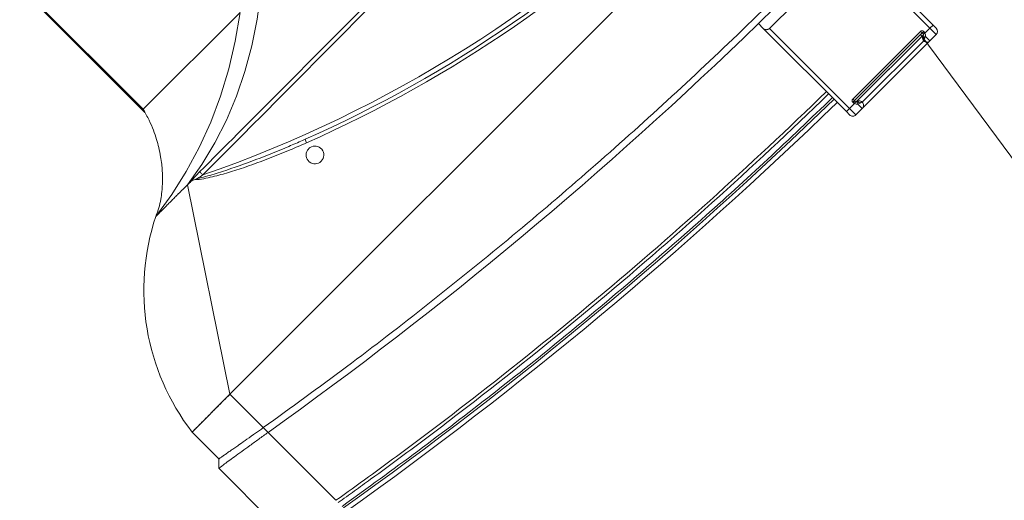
# Model space of a CAD drawing. Header units: millimetres. Extents: x -96593 to 66336, y -23969 to 7139.
# Tile 522 of 656: x -14579 to -14541, y -750 to -731. Entities that reach past the tile are written whole.
import ezdxf

# ---------------------------------------------------------------- set-up
doc = ezdxf.new("R2010")
doc.units = ezdxf.units.MM
doc.layers.add('mm_punktwstawienia', color=1, linetype='Continuous', lineweight=50)
doc.layers.add('mm_went_opis', color=7, linetype='Continuous', lineweight=15)

# ---------------------------------------------------------------- blocks, each defined once
blk = doc.blocks.new('W_Gorny')
at = {"color": 7, "linetype": 'Continuous', "lineweight": 13}
for p, q in [((170.301, 214.424), (170.301, 222.224)), ((170.348, 214.27), (170.348, 222.224)), ((170.301, 214.424), (164.149, 214.424)), ((171.301, 210.624), (171.195, 210.624)), ((176.601, 202.624), (171.301, 210.624)), ((166.115, 208.333), (166.237, 208.382)), ((166.223, 207.917), (166.379, 207.917)), ((176.601, 202.624), (114.001, 202.624)), ((176.601, 200.505), (176.601, 202.624)), ((176.601, 202.624), (179.001, 202.624)), ((179.001, 202.624), (179.001, 200.924)), ((179.301, 200.624), (179.001, 200.924)), ((176.601, 200.205), (176.601, 200.505)), ((179.301, 196.307), (179.301, 200.624)), ((176.601, 195.89), (176.601, 200.205)), ((148.051, 197.616), (148.051, 197.316)), ((142.551, 192.024), (142.551, 197.316)), ((148.051, 197.316), (148.051, 192.024)), ((142.751, 197.113), (142.751, 192.024)), ((147.851, 192.024), (147.851, 197.113)), ((176.601, 195.89), (176.601, 195.889)), ((142.751, 192.024), (142.551, 192.024)), ((142.551, 191.824), (142.551, 192.024)), ((142.751, 192.024), (143.069, 192.024)), ((142.751, 192.024), (142.751, 191.624)), ((143.051, 192.107), (143.051, 192.124)), ((143.151, 192.124), (143.051, 192.124)), ((143.151, 192.107), (143.051, 192.107)), ((143.151, 192.224), (147.451, 192.224)), ((143.151, 192.124), (143.151, 192.224)), ((143.151, 192.107), (143.151, 192.124)), ((147.451, 192.124), (143.151, 192.124)), ((143.151, 192.053), (143.151, 192.044)), ((147.436, 192.024), (143.151, 192.024)), ((143.151, 191.624), (143.151, 191.904)), ((143.218, 191.885), (143.151, 191.904)), ((143.2, 192.022), (143.201, 192.021)), ((144.53, 192.019), (144.53, 192.024)), ((144.551, 192.019), (144.551, 192.024)), ((144.919, 192.019), (144.919, 192.024)), ((145.326, 192.019), (145.326, 192.024)), ((145.326, 192.019), (145.342, 192.019)), ((145.342, 192.019), (145.342, 192.024)), ((145.343, 192.019), (145.389, 192.019)), ((146.051, 192.019), (146.051, 192.024)), ((146.073, 192.019), (146.073, 192.024)), ((147.401, 192.021), (147.403, 192.022)), ((147.451, 192.124), (147.451, 192.224)), ((147.451, 192.107), (147.451, 192.124)), ((147.451, 192.124), (147.551, 192.124)), ((147.451, 192.107), (147.551, 192.107)), ((147.451, 192.044), (147.451, 192.053)), ((147.451, 191.904), (147.451, 191.624)), ((147.533, 192.024), (147.851, 192.024)), ((147.551, 192.124), (147.551, 192.107)), ((148.051, 192.024), (147.851, 192.024)), ((147.851, 191.624), (147.851, 192.024)), ((148.051, 192.024), (148.051, 191.824)), ((143.151, 191.624), (142.751, 191.624)), ((147.451, 191.624), (143.151, 191.624)), ((143.351, 191.824), (147.251, 191.824)), ((147.851, 191.624), (147.451, 191.624))]:
    blk.add_line(p, q, dxfattribs=at)
at = {"color": 7, "linetype": 'Continuous', "lineweight": 13, "flags": 128}
for points in [[(162.844, 214.424), (163.828, 213.674), (164.84, 212.999), (165.875, 212.401), (166.93, 211.882), (168.004, 211.444), (169.092, 211.088), (170.193, 210.814), (171.301, 210.624)], [(173.301, 210.624), (172.102, 210.81), (170.911, 211.081), (169.734, 211.436), (168.572, 211.874), (167.429, 212.393), (166.309, 212.992), (165.215, 213.67), (164.149, 214.424)], [(170.497, 210.649), (170.497, 210.64), (170.497, 210.626), (170.497, 210.606), (170.497, 210.582), (170.497, 210.553), (170.497, 210.521), (170.497, 210.486), (170.497, 210.451)], [(173.301, 210.624), (173.301, 210.624)], [(143.069, 192.024), (143.081, 192.03), (143.092, 192.035), (143.103, 192.04), (143.114, 192.045), (143.124, 192.049), (143.132, 192.053), (143.14, 192.057), (143.147, 192.06)], [(143.218, 191.885), (143.226, 191.905), (143.233, 191.926), (143.236, 191.947), (143.238, 191.967), (143.236, 191.984), (143.233, 191.997), (143.226, 192.007), (143.218, 192.013)], [(147.385, 192.013), (147.376, 192.007), (147.37, 191.997), (147.366, 191.984), (147.365, 191.967), (147.366, 191.947), (147.37, 191.926), (147.376, 191.905), (147.385, 191.885)], [(147.456, 192.06), (147.463, 192.057), (147.47, 192.053), (147.479, 192.049), (147.489, 192.045), (147.499, 192.04), (147.51, 192.035), (147.522, 192.03), (147.533, 192.024)]]:
    blk.add_lwpolyline(points, dxfattribs=at)
at = {"color": 7, "linetype": 'Continuous', "lineweight": 13}
for centre, radius, start, end in [((145.301, 262.47), 57.8, 244.15669, 295.84331), ((168.651, 201.28), 10.438, 7.3993, 63.5405), ((145.301, 262.47), 58, 248.97043, 291.02957), ((165.522, 207.964), 0.699, 17.8957, 31.9086), ((145.301, 262.502), 58.2, 248.97043, 291.02957), ((166.301, 207.524), 0.4, 101.2547, 78.7453), ((145.301, 386.596), 189.5, 269.22898, 270.77102), ((145.301, 381.596), 188.8, 270.83458, 279.54278), ((145.301, 381.596), 189, 270.8337, 279.54278), ((143.151, 192.124), 0.1, 90, 180), ((143.251, 192.107), 0.2, 180, 204.4698), ((143.143, 192.043), 0.00885, 7.2934, 68.2975), ((143.142, 192.052), 0.00895, 4.6033, 60.3346), ((142.974, 192.049), 0.229, 320.736, 352.8867), ((143.171, 192.009), 0.015, 29.0303, 87.6623), ((143.19, 192.004), 0.02, 58.9839, 90), ((147.629, 192.049), 0.229, 187.1133, 219.264), ((147.413, 192.004), 0.02, 90, 121.0161), ((147.432, 192.009), 0.015, 92.3377, 150.9697), ((147.451, 192.124), 0.1, 0, 90), ((147.46, 192.052), 0.00895, 119.6654, 175.3967), ((147.46, 192.043), 0.00885, 111.7025, 172.7066), ((147.351, 192.107), 0.2, 335.5302, 0), ((142.751, 191.824), 0.2, 180, 270), ((143.151, 191.824), 0.2, 270, 0.0009), ((147.451, 191.824), 0.2, 179.9991, 270), ((147.851, 191.824), 0.2, 270, 0)]:
    blk.add_arc(centre, radius, start, end, dxfattribs=at)
for points, knots in [([(173.301, 210.624), (173.178, 210.681), (172.936, 210.791), (172.615, 210.999), (172.291, 211.242), (171.969, 211.528), (171.684, 211.826), (171.449, 212.106), (171.236, 212.388), (171.026, 212.706), (170.822, 213.063), (170.633, 213.453), (170.448, 213.91), (170.352, 214.246), (170.301, 214.424)], [0, 0, 0, 0, 0.081243, 0.159496, 0.228668, 0.324664, 0.417114, 0.475875, 0.544111, 0.628925, 0.704327, 0.790663, 0.888837, 1, 1, 1, 1]), ([(146.801, 210.679), (149.701, 210.678), (156, 210.675), (163.898, 210.659), (168.897, 210.651), (170.497, 210.649)], [0, 0, 0, 0, 0.367071, 0.797446, 1, 1, 1, 1]), ([(170.497, 210.451), (168.897, 210.453), (163.898, 210.461), (155.999, 210.513), (149.701, 210.532), (146.801, 210.541)], [0, 0, 0, 0, 0.202565, 0.632935, 1, 1, 1, 1]), ([(170.882, 210.554), (170.862, 210.531), (170.757, 210.408), (170.392, 210.17), (169.598, 209.691), (168.401, 209.098), (167.179, 208.568), (166.434, 208.276), (166.186, 208.179)], [0, 0, 0, 0, 0.01705, 0.0927003, 0.2438059, 0.5463167, 0.8489737, 1, 1, 1, 1]), ([(166.237, 208.382), (166.443, 208.462), (167.144, 208.737), (168.326, 209.238), (169.523, 209.812), (170.343, 210.235), (170.675, 210.443), (170.782, 210.511)], [0, 0, 0, 0, 0.1321475, 0.4492475, 0.766291, 0.924138, 1, 1, 1, 1]), ([(170.497, 210.649), (170.559, 210.649), (170.619, 210.648), (170.74, 210.646), (170.8, 210.645), (170.889, 210.642), (170.919, 210.641), (170.978, 210.639), (171.007, 210.638), (171.064, 210.635), (171.091, 210.633), (171.131, 210.63), (171.145, 210.629), (171.164, 210.627), (171.17, 210.627), (171.183, 210.626), (171.189, 210.625), (171.195, 210.624)], [0, 0, 0, 0, 0.25, 0.25, 0.5, 0.5, 0.625, 0.625, 0.75, 0.75, 0.875, 0.875, 0.9375, 0.9375, 0.96875, 0.96875, 1, 1, 1, 1]), ([(170.882, 210.554), (170.858, 210.543), (170.825, 210.529), (170.792, 210.515), (170.783, 210.511), (170.782, 210.511)], [0, 0, 0, 0, 0.720229, 0.990553, 1, 1, 1, 1]), ([(171.195, 210.624), (171.121, 210.617), (171.013, 210.606), (170.913, 210.567), (170.882, 210.554)], [0, 0, 0, 0, 0.685418, 1, 1, 1, 1]), ([(172.289, 210.624), (172.256, 210.624), (172.223, 210.624), (172.156, 210.624), (172.122, 210.624), (172.019, 210.624), (171.95, 210.624), (171.879, 210.624)], [0, 0, 0, 0, 0.25, 0.25, 0.5, 0.5, 1, 1, 1, 1]), ([(172.879, 210.624), (172.854, 210.624), (172.828, 210.624), (172.773, 210.624), (172.744, 210.624), (172.657, 210.624), (172.595, 210.624), (172.53, 210.624)], [0, 0, 0, 0, 0.25, 0.25, 0.5, 0.5, 1, 1, 1, 1]), ([(173.216, 210.624), (173.206, 210.624), (173.194, 210.624), (173.168, 210.624), (173.154, 210.624), (173.11, 210.624), (173.077, 210.624), (173.041, 210.624)], [0, 0, 0, 0, 0.25, 0.25, 0.5, 0.5, 1, 1, 1, 1]), ([(179.001, 202.624), (179.001, 202.624), (179.001, 202.624), (179, 202.624), (178.997, 202.624), (178.994, 202.624), (178.99, 202.624), (178.985, 202.624), (178.979, 202.624), (178.972, 202.624), (178.964, 202.624), (178.944, 202.624), (178.902, 202.624), (178.822, 202.624), (178.721, 202.624), (178.56, 202.624), (178.31, 202.624), (178.004, 202.624), (177.734, 202.624), (177.521, 202.624), (177.299, 202.624), (177.116, 202.624), (176.977, 202.624), (176.883, 202.624), (176.79, 202.624), (176.696, 202.624), (176.633, 202.624), (176.601, 202.624)], [0, 0, 0, 0, 0.012521, 0.025026, 0.03752, 0.050008, 0.062494, 0.074984, 0.087481, 0.099992, 0.112521, 0.125072, 0.187649, 0.250099, 0.312511, 0.375131, 0.500003, 0.624875, 0.68748, 0.749907, 0.812342, 0.874933, 0.900008, 0.925013, 0.949988, 0.97497, 1, 1, 1, 1]), ([(177.88, 200.725), (177.954, 200.737), (178.025, 200.75), (178.161, 200.774), (178.226, 200.785), (178.288, 200.797)], [0, 0, 0, 0, 0.5, 0.5, 1, 1, 1, 1]), ([(178.671, 200.865), (178.644, 200.86), (178.616, 200.855), (178.558, 200.845), (178.527, 200.839), (178.431, 200.822), (178.362, 200.81), (178.288, 200.797)], [0, 0, 0, 0, 0.25, 0.25, 0.5, 0.5, 1, 1, 1, 1]), ([(179.001, 200.924), (179.001, 200.924), (178.998, 200.924), (178.982, 200.921), (178.971, 200.919), (178.925, 200.911), (178.88, 200.903), (178.821, 200.892)], [0, 0, 0, 0, 0.25, 0.25, 0.5, 0.5, 1, 1, 1, 1]), ([(114.001, 200.505), (115.66, 200.24), (118.977, 199.709), (123.974, 199.082), (128.981, 198.579), (133.997, 198.212), (139.019, 197.978), (144.045, 197.878), (148.931, 197.91), (153.676, 198.063), (158.278, 198.323), (162.874, 198.695), (167.462, 199.182), (172.041, 199.773), (175.081, 200.261), (176.601, 200.505)], [0, 0, 0, 0, 0.080142, 0.160209, 0.240216, 0.320178, 0.400109, 0.480022, 0.559931, 0.633191, 0.70647, 0.77978, 0.853131, 0.926534, 1, 1, 1, 1]), ([(179.301, 200.624), (179.276, 200.624), (179.143, 200.607), (178.79, 200.553), (178.454, 200.499), (178.047, 200.434), (177.596, 200.362), (177.105, 200.284), (176.771, 200.232), (176.601, 200.205)], [0, 0, 0, 0, 0.25, 0.375, 0.5, 0.625, 0.75, 0.875, 1, 1, 1, 1]), ([(176.601, 200.505), (176.671, 200.517), (176.741, 200.529), (176.881, 200.553), (176.95, 200.564), (177.019, 200.576)], [0, 0, 0, 0, 0.5, 0.5, 1, 1, 1, 1]), ([(147.851, 197.113), (147.868, 197.113), (147.883, 197.115), (147.914, 197.123), (147.928, 197.128), (147.954, 197.142), (147.966, 197.15), (147.987, 197.167), (147.996, 197.176), (148.021, 197.205), (148.032, 197.226), (148.048, 197.271), (148.051, 197.293), (148.051, 197.316)], [0, 0, 0, 0, 0.125, 0.125, 0.25, 0.25, 0.375, 0.375, 0.5, 0.5, 0.75, 0.75, 1, 1, 1, 1]), ([(148.051, 193.299), (152.834, 193.368), (157.614, 193.62), (164.759, 194.268), (167.136, 194.53), (170.693, 194.989), (171.877, 195.154), (174.241, 195.505), (175.422, 195.692), (176.601, 195.89)], [0, 0, 0, 0, 0.5, 0.5, 0.75, 0.75, 0.875, 0.875, 1, 1, 1, 1]), ([(176.601, 195.746), (176.307, 195.696), (176.012, 195.648), (175.422, 195.551), (174.536, 195.409), (173.65, 195.273), (171.877, 195.01), (170.693, 194.846), (167.136, 194.387), (164.759, 194.126), (157.613, 193.478), (152.834, 193.227), (148.051, 193.157)], [0, 0, 0, 0, 0.03125, 0.03125, 0.0625, 0.125, 0.125, 0.25, 0.25, 0.5, 0.5, 1, 1, 1, 1]), ([(148.051, 192.916), (149.389, 192.943), (152.063, 192.999), (156.073, 193.19), (160.078, 193.46), (164.143, 193.822), (168.264, 194.281), (172.44, 194.834), (175.214, 195.282), (176.601, 195.505)], [0, 0, 0, 0, 0.139837, 0.2797, 0.419605, 0.559567, 0.706273, 0.853078, 1, 1, 1, 1]), ([(143.151, 191.904), (143.132, 191.919), (143.116, 191.937), (143.088, 191.978), (143.077, 192.001), (143.069, 192.024)], [0, 0, 0, 0, 0.5, 0.5, 1, 1, 1, 1]), ([(143.146, 192.051), (143.145, 192.047), (143.146, 192.041), (143.15, 192.03), (143.154, 192.025), (143.163, 192.018), (143.168, 192.017), (143.177, 192.016), (143.181, 192.016), (143.184, 192.017)], [0, 0, 0, 0, 0.25, 0.25, 0.5, 0.5, 0.75, 0.75, 1, 1, 1, 1]), ([(143.151, 192.107), (143.151, 192.107), (143.151, 192.089), (143.151, 192.071), (143.151, 192.053)], [0, 0, 0, 0, 0.010063, 1, 1, 1, 1]), ([(143.171, 192.024), (143.17, 192.024), (143.167, 192.025), (143.162, 192.027), (143.158, 192.029), (143.156, 192.032), (143.154, 192.034), (143.153, 192.037), (143.152, 192.039), (143.151, 192.042), (143.151, 192.043), (143.151, 192.044)], [0, 0, 0, 0, 0.284033, 0.478228, 0.589269, 0.642725, 0.718959, 0.769428, 0.850788, 0.889603, 1, 1, 1, 1]), ([(143.171, 192.024), (143.177, 192.024), (143.187, 192.024), (143.189, 192.024), (143.19, 192.024)], [0, 0, 0, 0, 0.605387, 1, 1, 1, 1]), ([(143.2, 192.022), (143.199, 192.021), (143.199, 192.02), (143.189, 192.018), (143.184, 192.017)], [0, 0, 0, 0, 0.406789, 1, 1, 1, 1]), ([(143.218, 192.013), (143.23, 192.008), (143.261, 191.995), (143.306, 191.957), (143.329, 191.919), (143.344, 191.88), (143.35, 191.855), (143.351, 191.838), (143.351, 191.831), (143.351, 191.828), (143.351, 191.826), (143.351, 191.825), (143.351, 191.825), (143.351, 191.825), (143.351, 191.824), (143.351, 191.824), (143.351, 191.824)], [0, 0, 0, 0, 0.101646, 0.264384, 0.491837, 0.527473, 0.731563, 0.825903, 0.850058, 0.922941, 0.940944, 0.965042, 0.971052, 0.981332, 0.983905, 1, 1, 1, 1]), ([(143.351, 191.824), (143.351, 191.824), (143.351, 191.824), (143.351, 191.824), (143.351, 191.824), (143.351, 191.824), (143.351, 191.824), (143.351, 191.824), (143.351, 191.824), (143.351, 191.825), (143.351, 191.825), (143.35, 191.826), (143.347, 191.828), (143.342, 191.832), (143.33, 191.841), (143.307, 191.856), (143.261, 191.875), (143.23, 191.882), (143.218, 191.885)], [0, 0, 0, 0, 0.015245, 0.043072, 0.055984, 0.056099, 0.073111, 0.082762, 0.108485, 0.142985, 0.181077, 0.242433, 0.329971, 0.466232, 0.490139, 0.737074, 0.900703, 1, 1, 1, 1]), ([(147.251, 191.824), (147.251, 191.824), (147.251, 191.824), (147.251, 191.825), (147.251, 191.825), (147.251, 191.825), (147.251, 191.826), (147.251, 191.828), (147.251, 191.831), (147.252, 191.838), (147.253, 191.855), (147.261, 191.893), (147.288, 191.946), (147.331, 191.987), (147.367, 192.007), (147.383, 192.012), (147.385, 192.013)], [0, 0, 0, 0, 0.016096, 0.018668, 0.028948, 0.034959, 0.059057, 0.07706, 0.149944, 0.1741, 0.26844, 0.472533, 0.673215, 0.868498, 0.984749, 1, 1, 1, 1]), ([(147.311, 191.862), (147.304, 191.859), (147.283, 191.848), (147.264, 191.835), (147.255, 191.828), (147.253, 191.826), (147.252, 191.825), (147.252, 191.825), (147.251, 191.824), (147.251, 191.824), (147.251, 191.824), (147.251, 191.824), (147.251, 191.824), (147.251, 191.824), (147.251, 191.824), (147.251, 191.824), (147.251, 191.824)], [0, 0, 0, 0, 0.115828, 0.387717, 0.566663, 0.681623, 0.7622, 0.812223, 0.857531, 0.891312, 0.903987, 0.926328, 0.926479, 0.943435, 0.979979, 1, 1, 1, 1]), ([(147.385, 191.885), (147.383, 191.884), (147.367, 191.881), (147.34, 191.874), (147.32, 191.866), (147.311, 191.862)], [0, 0, 0, 0, 0.061636, 0.538328, 1, 1, 1, 1]), ([(147.451, 191.904), (147.451, 191.904), (147.429, 191.895), (147.407, 191.89), (147.385, 191.885)], [0, 0, 0, 0, 0.007287, 1, 1, 1, 1]), ([(147.419, 192.017), (147.413, 192.018), (147.404, 192.02), (147.403, 192.021), (147.403, 192.022)], [0, 0, 0, 0, 0.593211, 1, 1, 1, 1]), ([(147.413, 192.024), (147.414, 192.024), (147.416, 192.024), (147.426, 192.024), (147.431, 192.024)], [0, 0, 0, 0, 0.394613, 1, 1, 1, 1]), ([(147.419, 192.017), (147.422, 192.016), (147.426, 192.016), (147.435, 192.017), (147.44, 192.018), (147.449, 192.025), (147.453, 192.03), (147.457, 192.041), (147.457, 192.047), (147.457, 192.051)], [0, 0, 0, 0, 0.25, 0.25, 0.5, 0.5, 0.75, 0.75, 1, 1, 1, 1]), ([(147.451, 192.044), (147.451, 192.043), (147.451, 192.041), (147.45, 192.037), (147.449, 192.035), (147.448, 192.033), (147.446, 192.03), (147.442, 192.027), (147.438, 192.025), (147.434, 192.024), (147.432, 192.024), (147.431, 192.024)], [0, 0, 0, 0, 0.137248, 0.214286, 0.255192, 0.334052, 0.365888, 0.490941, 0.649207, 0.858819, 1, 1, 1, 1]), ([(147.451, 192.053), (147.451, 192.071), (147.451, 192.089), (147.451, 192.107), (147.451, 192.107)], [0, 0, 0, 0, 0.989937, 1, 1, 1, 1]), ([(147.533, 192.024), (147.525, 192.001), (147.515, 191.978), (147.487, 191.937), (147.471, 191.919), (147.451, 191.904)], [0, 0, 0, 0, 0.5, 0.5, 1, 1, 1, 1])]:
    blk.add_open_spline(points, degree=3, knots=knots, dxfattribs=at)
for points in [[(170.782, 210.511), (170.687, 210.491), (170.592, 210.471), (170.497, 210.451)], [(171.879, 210.624), (171.692, 210.624), (171.497, 210.624), (171.301, 210.624)], [(172.53, 210.624), (172.454, 210.624), (172.373, 210.624), (172.289, 210.624)], [(173.041, 210.624), (172.993, 210.624), (172.939, 210.624), (172.879, 210.624)], [(173.301, 210.624), (173.301, 210.624), (173.272, 210.624), (173.216, 210.624)], [(177.88, 200.725), (177.755, 200.703), (177.623, 200.68), (177.486, 200.656)], [(178.821, 200.892), (178.778, 200.884), (178.728, 200.875), (178.671, 200.865)], [(177.486, 200.656), (177.334, 200.63), (177.178, 200.603), (177.019, 200.576)], [(148.051, 197.616), (157.604, 197.755), (167.148, 198.618), (176.601, 200.205)], [(142.551, 197.616), (144.385, 197.589), (146.218, 197.589), (148.051, 197.616)], [(143.146, 192.051), (143.146, 192.054), (143.147, 192.057), (143.147, 192.06)], [(143.147, 192.06), (143.15, 192.077), (143.151, 192.092), (143.151, 192.107)], [(143.218, 192.013), (143.213, 192.015), (143.207, 192.017), (143.201, 192.021)], [(147.385, 192.013), (147.39, 192.015), (147.395, 192.017), (147.401, 192.021)], [(147.456, 192.06), (147.453, 192.077), (147.451, 192.092), (147.451, 192.107)], [(147.456, 192.06), (147.456, 192.057), (147.457, 192.054), (147.457, 192.051)]]:
    blk.add_open_spline(points, degree=3, dxfattribs=at)
blk = doc.blocks.new('A$C2E197AD3')
at = {"color": 252, "lineweight": 13, "xscale": -0.8500000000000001, "yscale": 0.8500000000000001, "zscale": 0.8500000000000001, "rotation": 44.99999999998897}
blk.add_blockref('W_Gorny', (1220.471, 1623.535), dxfattribs=at)

msp = doc.modelspace()

# ---------------------------------------------------------------- linework, layer by layer
at = {"layer": 'mm_went_opis'}
msp.add_line((-14375.903, -959.31), (-14544.419, -731.905), dxfattribs=at)

# ---------------------------------------------------------------- block references
at = {"layer": 'mm_punktwstawienia', "lineweight": 60}
msp.add_blockref('A$C2E197AD3', (-15563.326, -2384.805), dxfattribs=at)

doc.saveas('drawing.dxf')
